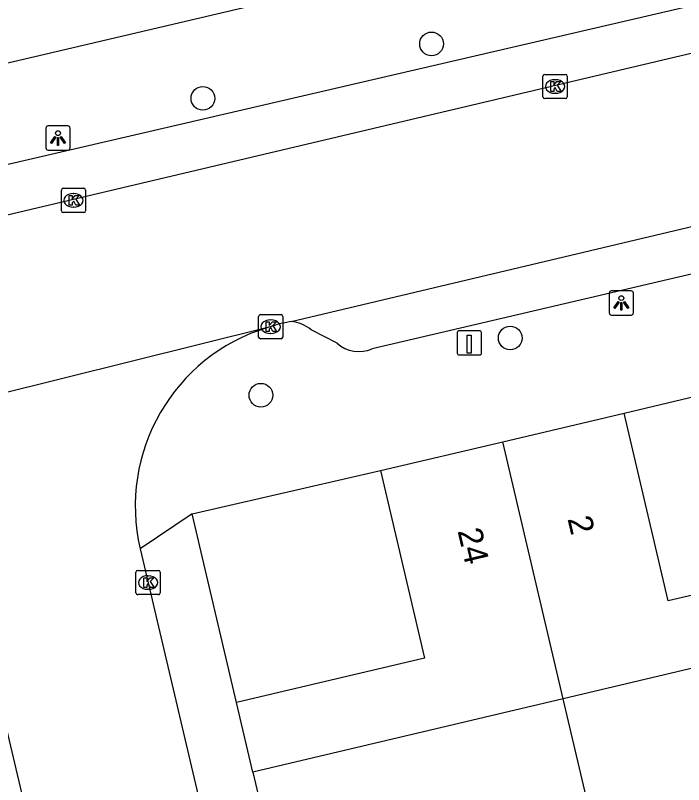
# Model space of a CAD drawing. Extents: x 162990 to 165007, y 383433 to 384336.
# Drawn here: x 164068.37 to 164095.94, y 384070.8 to 384102.53 of the extents above; entities that cross this region are included whole.
import ezdxf

# ---------------------------------------------------------------- set-up
doc = ezdxf.new("R2010")
doc.units = 0
for name, color, linetype in [('IMGEO_Boom', 7, 'Continuous'), ('IMGEO_Kolk', 7, 'Continuous'), ('IMGEO_Laadpaal', 7, 'Continuous'), ('IMGEO_Lichtpunt', 7, 'Continuous'), ('IMGEO_Pand', 7, 'Continuous'), ('IMGEO_Pand_nummerreeks', 7, 'Continuous'), ('IMGEO_Rijbaan_lokaal_open', 7, 'Continuous'), ('IMGEO_Voetpad_open', 7, 'Continuous')]:
    doc.layers.add(name, color=color, linetype=linetype)

msp = doc.modelspace()

# ---------------------------------------------------------------- linework, layer by layer
at = {"layer": 'IMGEO_Boom'}
for centre in [(164085.541, 384101.355), (164076.106, 384099.11), (164088.787, 384089.224), (164078.501, 384086.865)]:
    msp.add_circle(centre, 0.489, dxfattribs=at)
at = {"layer": 'IMGEO_Kolk'}
for p, q in [((164090.139, 384099.173), (164090.139, 384100.025)), ((164090.214, 384100.099), (164091.066, 384100.099)), ((164090.627, 384099.879), (164090.652, 384099.879)), ((164091.14, 384100.025), (164091.14, 384099.173)), ((164090.65, 384099.319), (164090.625, 384099.319)), ((164091.066, 384099.099), (164090.214, 384099.099)), ((164070.341, 384095.4), (164071.193, 384095.4)), ((164070.266, 384094.474), (164070.266, 384095.326)), ((164070.754, 384095.18), (164070.779, 384095.18)), ((164071.267, 384095.326), (164071.267, 384094.474)), ((164070.777, 384094.62), (164070.752, 384094.62)), ((164071.193, 384094.4), (164070.341, 384094.4)), ((164078.402, 384089.265), (164078.402, 384090.117)), ((164078.477, 384090.191), (164079.329, 384090.191)), ((164078.89, 384089.971), (164078.915, 384089.971)), ((164079.403, 384090.117), (164079.403, 384089.265)), ((164078.913, 384089.411), (164078.888, 384089.411)), ((164079.329, 384089.191), (164078.477, 384089.191)), ((164073.344, 384078.712), (164073.344, 384079.564)), ((164073.419, 384079.638), (164074.271, 384079.638)), ((164074.345, 384079.564), (164074.345, 384078.712)), ((164073.832, 384079.418), (164073.857, 384079.418)), ((164073.855, 384078.858), (164073.83, 384078.858)), ((164074.271, 384078.638), (164073.419, 384078.638))]:
    msp.add_line(p, q, dxfattribs=at)
for points in [[(164090.139, 384099.173), (164090.139, 384100.025)], [(164090.214, 384100.099), (164091.066, 384100.099)], [(164091.14, 384100.025), (164091.14, 384099.173)], [(164090.46, 384099.799), (164090.583, 384099.799), (164090.583, 384099.648), (164090.713, 384099.799), (164090.877, 384099.799), (164090.731, 384099.648), (164090.884, 384099.399), (164090.732, 384099.399), (164090.647, 384099.563), (164090.583, 384099.496), (164090.583, 384099.399), (164090.46, 384099.399), (164090.46, 384099.799)], [(164091.066, 384099.099), (164090.214, 384099.099)], [(164070.341, 384095.4), (164071.193, 384095.4)], [(164070.266, 384094.474), (164070.266, 384095.326)], [(164070.587, 384095.1), (164070.71, 384095.1), (164070.71, 384094.949), (164070.84, 384095.1), (164071.004, 384095.1), (164070.858, 384094.949), (164071.011, 384094.7), (164070.859, 384094.7), (164070.774, 384094.864), (164070.71, 384094.797), (164070.71, 384094.7), (164070.587, 384094.7), (164070.587, 384095.1)], [(164071.267, 384095.326), (164071.267, 384094.474)], [(164071.193, 384094.4), (164070.341, 384094.4)], [(164078.402, 384089.265), (164078.402, 384090.117)], [(164078.477, 384090.191), (164079.329, 384090.191)], [(164079.403, 384090.117), (164079.403, 384089.265)], [(164078.723, 384089.891), (164078.846, 384089.891), (164078.846, 384089.74), (164078.976, 384089.891), (164079.14, 384089.891), (164078.994, 384089.74), (164079.147, 384089.491), (164078.995, 384089.491), (164078.91, 384089.655), (164078.846, 384089.588), (164078.846, 384089.491), (164078.723, 384089.491), (164078.723, 384089.891)], [(164079.329, 384089.191), (164078.477, 384089.191)], [(164073.344, 384078.712), (164073.344, 384079.564)], [(164073.419, 384079.638), (164074.271, 384079.638)], [(164074.345, 384079.564), (164074.345, 384078.712)], [(164073.665, 384079.338), (164073.788, 384079.338), (164073.788, 384079.187), (164073.918, 384079.338), (164074.082, 384079.338), (164073.936, 384079.187), (164074.089, 384078.938), (164073.937, 384078.938), (164073.852, 384079.102), (164073.788, 384079.035), (164073.788, 384078.938), (164073.665, 384078.938), (164073.665, 384079.338)], [(164074.271, 384078.638), (164073.419, 384078.638)]]:
    msp.add_lwpolyline(points, dxfattribs=at)
for centre, start, end in [((164090.216, 384100.023), 91.552, 178.448), ((164090.216, 384100.023), 91.552, 178.448), ((164091.064, 384100.023), 1.552, 88.448), ((164091.064, 384100.023), 1.552, 88.448), ((164090.216, 384099.175), 181.552, 268.448), ((164090.216, 384099.175), 181.552, 268.448), ((164091.064, 384099.175), 271.552, 358.448), ((164091.064, 384099.175), 271.552, 358.448), ((164070.343, 384095.324), 91.552, 178.448), ((164070.343, 384095.324), 91.552, 178.448), ((164071.191, 384095.324), 1.552, 88.448), ((164071.191, 384095.324), 1.552, 88.448), ((164070.343, 384094.476), 181.552, 268.448), ((164070.343, 384094.476), 181.552, 268.448), ((164071.191, 384094.476), 271.552, 358.448), ((164071.191, 384094.476), 271.552, 358.448), ((164078.479, 384090.115), 91.552, 178.448), ((164078.479, 384090.115), 91.552, 178.448), ((164079.327, 384090.115), 1.552, 88.448), ((164079.327, 384090.115), 1.552, 88.448), ((164078.479, 384089.267), 181.552, 268.448), ((164078.479, 384089.267), 181.552, 268.448), ((164079.327, 384089.267), 271.552, 358.448), ((164079.327, 384089.267), 271.552, 358.448), ((164073.421, 384079.562), 91.552, 178.448), ((164073.421, 384079.562), 91.552, 178.448), ((164074.269, 384079.562), 1.552, 88.448), ((164074.269, 384079.562), 1.552, 88.448), ((164073.421, 384078.714), 181.552, 268.448), ((164073.421, 384078.714), 181.552, 268.448), ((164074.269, 384078.714), 271.552, 358.448), ((164074.269, 384078.714), 271.552, 358.448)]:
    msp.add_arc(centre, 0.0765, start, end, dxfattribs=at)
for centre, major_axis, ratio, start_param, end_param in [((164090.626, 384099.599), (-0.387, 0.002), 0.722429, 4.712389, 7.853982), ((164090.651, 384099.599), (-0.39, 0.002), 0.717154, 1.570796, 4.712389), ((164070.753, 384094.9), (-0.387, 0.002), 0.722429, 4.712389, 7.853982), ((164070.778, 384094.9), (-0.39, 0.002), 0.717154, 1.570796, 4.712389), ((164078.889, 384089.691), (-0.387, 0.002), 0.722429, 4.712389, 7.853982), ((164078.914, 384089.691), (-0.39, 0.002), 0.717154, 1.570796, 4.712389), ((164073.831, 384079.138), (-0.387, 0.002), 0.722429, 4.712389, 7.853982), ((164073.856, 384079.138), (-0.39, 0.002), 0.717154, 1.570796, 4.712389)]:
    msp.add_ellipse(centre, major_axis=major_axis, ratio=ratio, start_param=start_param, end_param=end_param, dxfattribs=at)
at = {"layer": 'IMGEO_Laadpaal'}
for p, q in [((164086.601, 384089.44), (164086.601, 384088.599)), ((164086.601, 384089.44), (164086.601, 384088.599)), ((164087.517, 384089.524), (164086.676, 384089.524)), ((164087.517, 384089.524), (164086.676, 384089.524)), ((164087.601, 384088.608), (164087.601, 384089.449)), ((164087.601, 384088.608), (164087.601, 384089.449)), ((164086.685, 384088.524), (164087.526, 384088.524)), ((164086.685, 384088.524), (164087.526, 384088.524))]:
    msp.add_line(p, q, dxfattribs=at)
msp.add_lwpolyline([(164087.016, 384089.337), (164087.176, 384089.337), (164087.176, 384088.604), (164087.016, 384088.604), (164087.016, 384089.337)], dxfattribs=at)
for centre, start, end in [((164086.679, 384089.446), 92.4484, 184.2845), ((164086.679, 384089.446), 92.4484, 184.2845), ((164087.523, 384089.446), 2.4484, 94.2845), ((164087.523, 384089.446), 2.4484, 94.2845), ((164086.679, 384088.602), 182.4484, 274.2845), ((164086.679, 384088.602), 182.4484, 274.2845), ((164087.523, 384088.602), 272.4484, 4.2845), ((164087.523, 384088.602), 272.4484, 4.2845)]:
    msp.add_arc(centre, 0.0779, start, end, dxfattribs=at)
at = {"layer": 'IMGEO_Lichtpunt'}
for p, q in [((164070.53, 384097.971), (164069.722, 384097.971)), ((164070.53, 384097.971), (164069.722, 384097.971)), ((164069.628, 384097.876), (164069.628, 384097.069)), ((164069.628, 384097.876), (164069.628, 384097.069)), ((164070.624, 384097.069), (164070.624, 384097.876)), ((164070.624, 384097.069), (164070.624, 384097.876)), ((164069.722, 384096.975), (164070.53, 384096.975)), ((164069.722, 384096.975), (164070.53, 384096.975)), ((164092.874, 384091.073), (164092.874, 384090.266)), ((164092.874, 384091.073), (164092.874, 384090.266)), ((164093.776, 384091.168), (164092.968, 384091.168)), ((164093.776, 384091.168), (164092.968, 384091.168)), ((164093.87, 384090.266), (164093.87, 384091.073)), ((164093.87, 384090.266), (164093.87, 384091.073)), ((164092.968, 384090.172), (164093.776, 384090.172)), ((164092.968, 384090.172), (164093.776, 384090.172))]:
    msp.add_line(p, q, dxfattribs=at)
for points in [[(164070.002, 384097.54), (164070.041, 384097.512), (164069.853, 384097.25), (164069.815, 384097.277), (164070.002, 384097.54)], [(164070.104, 384097.492), (164070.151, 384097.492), (164070.151, 384097.17), (164070.104, 384097.17), (164070.104, 384097.492)], [(164070.214, 384097.512), (164070.252, 384097.539), (164070.439, 384097.277), (164070.4, 384097.249), (164070.214, 384097.512)], [(164093.248, 384090.737), (164093.287, 384090.709), (164093.099, 384090.447), (164093.061, 384090.474), (164093.248, 384090.737)], [(164093.35, 384090.689), (164093.397, 384090.689), (164093.397, 384090.367), (164093.35, 384090.367), (164093.35, 384090.689)], [(164093.46, 384090.709), (164093.498, 384090.736), (164093.685, 384090.474), (164093.646, 384090.446), (164093.46, 384090.709)]]:
    msp.add_lwpolyline(points, dxfattribs=at)
for centre in [(164070.127, 384097.674), (164093.373, 384090.871)]:
    msp.add_circle(centre, 0.0994, dxfattribs=at)
for centre, start, end in [((164069.722, 384097.876), 90, 180), ((164069.722, 384097.876), 90, 180), ((164070.53, 384097.876), 0, 90), ((164070.53, 384097.876), 0, 90), ((164069.722, 384097.069), 180, 270), ((164069.722, 384097.069), 180, 270), ((164070.53, 384097.069), 270, 0), ((164070.53, 384097.069), 270, 360), ((164092.968, 384091.073), 90, 180), ((164092.968, 384091.073), 90, 180), ((164093.776, 384091.073), 0, 90), ((164093.776, 384091.073), 0, 90), ((164092.968, 384090.266), 180, 270), ((164092.968, 384090.266), 180, 270), ((164093.776, 384090.266), 270, 0), ((164093.776, 384090.266), 270, 360)]:
    msp.add_arc(centre, 0.0946, start, end, dxfattribs=at)
at = {"layer": 'IMGEO_Pand'}
for points in [[(164088.486, 384084.948), (164093.495, 384086.123)], [(164103.09, 384080.205), (164095.312, 384078.379), (164093.495, 384086.123)], [(164083.436, 384083.763), (164088.486, 384084.948)], [(164090.968, 384074.343), (164088.486, 384084.948)], [(164083.436, 384083.763), (164085.255, 384076.013), (164077.496, 384074.192)], [(164103.757, 384077.362), (164090.968, 384074.343)], [(164078.17, 384071.322), (164077.496, 384074.192)], [(164090.968, 384074.343), (164078.17, 384071.322)], [(164093.366, 384064.184), (164090.968, 384074.343)], [(164078.17, 384071.322), (164078.843, 384068.454)]]:
    msp.add_lwpolyline(points, dxfattribs=at)
at = {"layer": 'IMGEO_Rijbaan_lokaal_open'}
for points in [[(164142.035, 384111.808), (164109.462, 384104.102), (164057.368, 384091.778)], [(164079.752, 384089.901), (164111.13, 384097.35), (164143.674, 384105.076)], [(164078.787, 384089.657), (164059.029, 384084.745)], [(164079.752, 384089.901), (164079.488, 384089.851), (164079.241, 384089.804), (164079.104, 384089.76), (164078.787, 384089.657)], [(164073.518, 384080.529), (164088.073, 384018.66)], [(164066.673, 384078.703), (164081.207, 384017.007)]]:
    msp.add_lwpolyline(points, dxfattribs=at)
msp.add_arc((164081.014, 384082.287), 7.7, 106.814, 193.1959, dxfattribs=at)
at = {"layer": 'IMGEO_Voetpad_open'}
for points in [[(164214.8, 384119.856), (164157.009, 384106.119), (164144.005, 384103.025), (164111.601, 384095.448), (164083.09, 384088.781)], [(164145.589, 384118.98), (164108.511, 384110.062), (164108.017, 384109.946), (164047.969, 384095.856)], [(164056.796, 384093.781), (164109.015, 384105.907), (164138.108, 384112.663)], [(164081.643, 384089.01), (164080.576, 384089.557)], [(164093.495, 384086.123), (164101.219, 384087.962)], [(164075.66, 384081.971), (164083.436, 384083.763)], [(164075.66, 384081.971), (164073.518, 384080.529)], [(164077.496, 384074.192), (164075.66, 384081.971)]]:
    msp.add_lwpolyline(points, dxfattribs=at)
for centre, radius, start, end in [((164079.614, 384088.411), 1.496, 49.9819, 84.6994), ((164082.543, 384090.009), 1.344, 227.9895, 294.0246)]:
    msp.add_arc(centre, radius, start, end, dxfattribs=at)

# ---------------------------------------------------------------- texts
at = {"layer": 'IMGEO_Pand_nummerreeks'}
for s, rotation, p in [('2', 283.2046, (164091.147, 384081.772)), ('24', 283.2088, (164086.61, 384081.269))]:
    msp.add_text(s, height=1, rotation=rotation, dxfattribs=at).set_placement(p)

doc.saveas('drawing.dxf')
